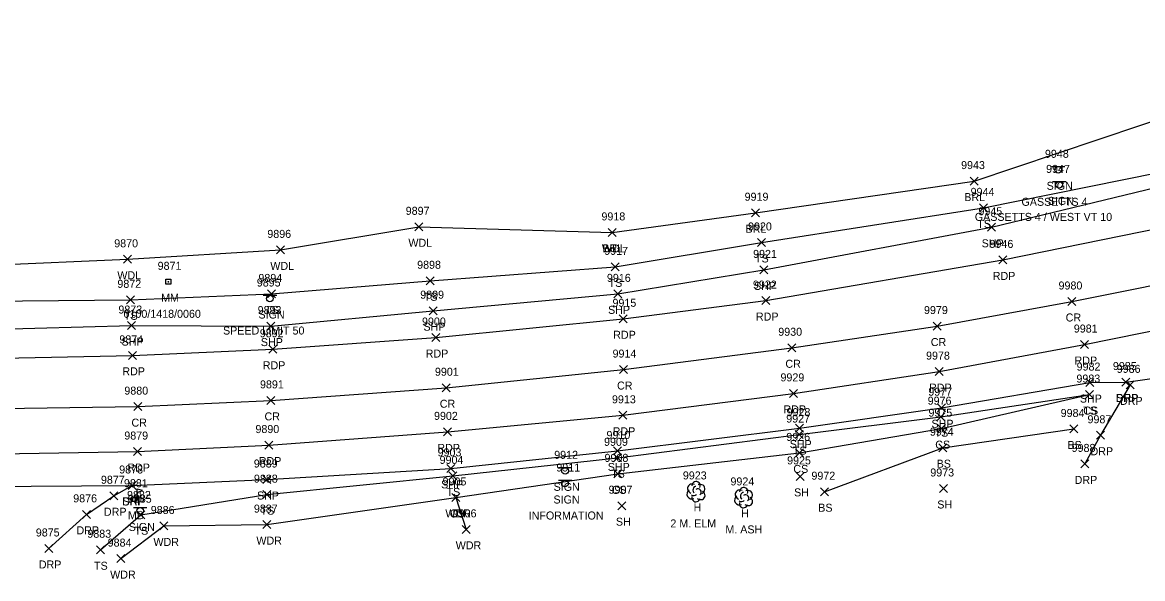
# Model space of a CAD drawing. Extents: x 1611797 to 1633212, y 298978 to 305475.
# Drawn here: x 1630938.3 to 1631218.3, y 304711.7 to 304850.8 of the extents above; entities that cross this region are included whole.
import ezdxf

# ---------------------------------------------------------------- set-up
doc = ezdxf.new("R2010")
doc.units = 0
for name, color, linetype in [('L_A', 7, 'Continuous'), ('L_C', 7, 'Continuous'), ('L_I', 7, 'Continuous'), ('L_TIC', 7, 'Continuous'), ('LABL', 7, 'Continuous'), ('LAWA', 7, 'Continuous'), ('LELB', 7, 'Continuous'), ('LMB', 7, 'Continuous'), ('LTD', 7, 'Continuous'), ('P_A', 7, 'Continuous'), ('P_I', 7, 'Continuous'), ('P_TIC', 7, 'Continuous'), ('PET', 7, 'Continuous'), ('PRC', 7, 'Continuous'), ('PSP', 7, 'Continuous'), ('R_A', 7, 'Continuous'), ('R_I', 7, 'Continuous'), ('R_TIC', 7, 'Continuous'), ('RDP', 7, 'Continuous'), ('S_A', 7, 'Continuous'), ('S_C', 7, 'Continuous'), ('S_I', 7, 'Continuous'), ('SRM', 7, 'Continuous'), ('SSGN', 7, 'Continuous')]:
    doc.layers.add(name, color=color, linetype=linetype)

msp = doc.modelspace()

# ---------------------------------------------------------------- linework, layer by layer
at = {"layer": 'L_TIC'}
for points in [[(1631175.18, 304810.11), (1631177.18, 304812.11)], [(1631177.18, 304810.11), (1631175.18, 304812.11)], [(1631120.51, 304802.2), (1631122.51, 304804.2)], [(1631122.51, 304802.2), (1631120.51, 304804.2)], [(1631177.56, 304803.41), (1631179.56, 304805.41)], [(1631179.56, 304803.41), (1631177.56, 304805.41)], [(1631036.35, 304798.68), (1631038.35, 304800.68)], [(1631038.35, 304798.68), (1631036.35, 304800.68)], [(1631084.71, 304797.28), (1631086.71, 304799.28)], [(1631086.71, 304797.28), (1631084.71, 304799.28)], [(1631084.71, 304797.28), (1631086.71, 304799.28)], [(1631086.71, 304797.28), (1631084.71, 304799.28)], [(1631122, 304794.77), (1631124, 304796.77)], [(1631124, 304794.77), (1631122, 304796.77)], [(1631001.82, 304792.91), (1631003.82, 304794.91)], [(1631003.82, 304792.91), (1631001.82, 304794.91)], [(1630963.58, 304790.56), (1630965.58, 304792.56)], [(1630965.58, 304790.56), (1630963.58, 304792.56)], [(1631085.41, 304788.67), (1631087.41, 304790.67)], [(1631087.41, 304788.67), (1631085.41, 304790.67)], [(1631039.21, 304785.19), (1631041.21, 304787.19)], [(1631041.21, 304785.19), (1631039.21, 304787.19)], [(1630964.28, 304780.43), (1630966.28, 304782.43)], [(1630966.28, 304780.43), (1630964.28, 304782.43)], [(1630999.53, 304781.9), (1631001.53, 304783.9)], [(1631001.53, 304781.9), (1630999.53, 304783.9)], [(1631204.01, 304756.74), (1631206.01, 304758.74)], [(1631206.01, 304756.74), (1631204.01, 304758.74)], [(1631204.01, 304756.74), (1631206.01, 304758.74)], [(1631206.01, 304756.74), (1631204.01, 304758.74)], [(1631166.89, 304751.21), (1631168.89, 304753.21)], [(1631168.89, 304751.21), (1631166.89, 304753.21)], [(1631131.47, 304746.74), (1631133.47, 304748.74)], [(1631133.47, 304746.74), (1631131.47, 304748.74)], [(1631167.02, 304748.22), (1631169.02, 304750.22)], [(1631169.02, 304748.22), (1631167.02, 304750.22)], [(1631200.07, 304748.14), (1631202.07, 304750.14)], [(1631202.07, 304748.14), (1631200.07, 304750.14)], [(1631167.38, 304743.46), (1631169.38, 304745.46)], [(1631169.38, 304743.46), (1631167.38, 304745.46)], [(1631086.02, 304740.93), (1631088.02, 304742.93)], [(1631088.02, 304740.93), (1631086.02, 304742.93)], [(1631131.55, 304742.16), (1631133.55, 304744.16)], [(1631133.55, 304742.16), (1631131.55, 304744.16)], [(1631044.89, 304736.41), (1631046.89, 304738.41)], [(1631046.89, 304736.41), (1631044.89, 304738.41)], [(1631086.13, 304736.92), (1631088.13, 304738.92)], [(1631088.13, 304736.92), (1631086.13, 304738.92)], [(1631131.69, 304736.29), (1631133.69, 304738.29)], [(1631133.69, 304736.29), (1631131.69, 304738.29)], [(1631137.77, 304732.46), (1631139.77, 304734.46)], [(1631139.77, 304732.46), (1631137.77, 304734.46)], [(1631167.48, 304733.27), (1631169.48, 304735.27)], [(1631169.48, 304733.27), (1631167.48, 304735.27)], [(1630998.41, 304731.73), (1631000.41, 304733.73)], [(1631000.41, 304731.73), (1630998.41, 304733.73)], [(1631045.65, 304731.02), (1631047.65, 304733.02)], [(1631047.65, 304731.02), (1631045.65, 304733.02)], [(1631045.65, 304731.02), (1631047.65, 304733.02)], [(1631047.65, 304731.02), (1631045.65, 304733.02)], [(1630966.9, 304726.71), (1630968.9, 304728.71)], [(1630968.9, 304726.71), (1630966.9, 304728.71)], [(1631087.14, 304728.97), (1631089.14, 304730.97)], [(1631089.14, 304728.97), (1631087.14, 304730.97)], [(1630972.67, 304723.9), (1630974.67, 304725.9)], [(1630974.67, 304723.9), (1630972.67, 304725.9)], [(1630998.4, 304724.24), (1631000.4, 304726.24)], [(1631000.4, 304724.24), (1630998.4, 304726.24)], [(1631048.23, 304723.05), (1631050.23, 304725.05)], [(1631050.23, 304723.05), (1631048.23, 304725.05)], [(1630956.77, 304717.95), (1630958.77, 304719.95)], [(1630958.77, 304717.95), (1630956.77, 304719.95)], [(1630961.84, 304715.74), (1630963.84, 304717.74)], [(1630963.84, 304715.74), (1630961.84, 304717.74)]]:
    msp.add_lwpolyline(points, dxfattribs=at)
at = {"layer": 'LABL'}
msp.add_lwpolyline([(1631085.71, 304798.28), (1631121.51, 304803.2), (1631176.18, 304811.11), (1631228.28, 304828.58), (1631257.02, 304837.12), (1631259.57, 304847.15)], dxfattribs=at)
at = {"layer": 'LAWA'}
for points in [[(1630748.35, 304803.37), (1630800.69, 304796.3), (1630848.64, 304796.42), (1630883.72, 304793.21), (1630930.06, 304790.08), (1630964.58, 304791.56), (1631002.82, 304793.91), (1631037.35, 304799.68), (1631085.71, 304798.28)], [(1630962.84, 304716.74), (1630973.67, 304724.9), (1630999.4, 304725.24), (1631046.65, 304732.02), (1631049.23, 304724.05)]]:
    msp.add_lwpolyline(points, dxfattribs=at)
at = {"layer": 'LELB'}
for points in [[(1630804.57, 304789.77), (1630806.63, 304787.74), (1630844.21, 304782.74), (1630885.17, 304781.01), (1630929.22, 304781.06), (1630965.28, 304781.43), (1631000.53, 304782.9), (1631040.21, 304786.19), (1631086.41, 304789.67), (1631123, 304795.77), (1631178.56, 304804.41), (1631230.92, 304814.98), (1631258, 304825), (1631270.55, 304837.88), (1631271.47, 304850.78)], [(1630957.77, 304718.95), (1630967.9, 304727.71), (1630999.41, 304732.73), (1631045.89, 304737.41), (1631087.02, 304741.93), (1631132.47, 304747.74), (1631167.89, 304752.21), (1631205.01, 304757.74)], [(1631046.65, 304732.02), (1631087.13, 304737.92), (1631132.55, 304743.16), (1631168.02, 304749.22), (1631205.01, 304757.74)], [(1631138.77, 304733.46), (1631168.38, 304744.46), (1631201.07, 304749.14)]]:
    msp.add_lwpolyline(points, dxfattribs=at)
at = {"layer": 'LMB'}
for p, q in [((1630967, 304734.19), (1630968.29, 304733.81)), ((1630967, 304731.6), (1630967, 304734.19)), ((1630966.35, 304731.59), (1630966.35, 304731.59)), ((1630967, 304733.29), (1630968.29, 304733.8))]:
    msp.add_line(p, q, dxfattribs=at)
msp.add_circle((1630966.35, 304731.59), 0.656, dxfattribs=at)
at = {"layer": 'LTD'}
for p, q in [((1631106.63, 304733.53), (1631106.63, 304733.53)), ((1631106.63, 304733.53), (1631106.63, 304733.53)), ((1631118.53, 304732.03), (1631118.53, 304732.03)), ((1631118.53, 304732.03), (1631118.53, 304732.03))]:
    msp.add_line(p, q, dxfattribs=at)
for centre in [(1631106.67, 304734.96), (1631118.58, 304733.46)]:
    msp.add_arc(centre, 1.05, 335.5272, 180.9563, dxfattribs=at)
for centre, major_axis, ratio, start_param, end_param in [((1631105.54, 304732.82), (0.58, -1.04), 0.959034, 3.141593, 6.283185), ((1631105.84, 304734.19), (1.21, -0.51), 0.895232, 1.570796, 4.712389), ((1631106.42, 304733.99), (-0.208, -0.792), 0.645439, 3.141593, 6.283185), ((1631107.13, 304733.36), (-0.5, 0.667), 0.989748, 3.141593, 6.283185), ((1631107.67, 304734.11), (-1.14, -0.48), 0.949671, 1.570796, 4.712389), ((1631117.74, 304732.69), (1.21, -0.51), 0.895232, 1.570796, 4.712389), ((1631119.57, 304732.61), (-1.14, -0.48), 0.949671, 1.570796, 4.712389), ((1631106.63, 304732.03), (0.26, 1.06), 0.942809, 1.570796, 4.712389), ((1631106.17, 304732.78), (-0.625, -0.083), 0.423636, 0, 3.141593), ((1631107.63, 304732.69), (-1.09, 0.79), 0.841452, 1.570796, 4.712389), ((1631117.45, 304731.32), (0.58, -1.04), 0.959034, 3.141593, 6.283185), ((1631118.07, 304731.28), (-0.625, -0.083), 0.423636, 0, 3.141593), ((1631118.32, 304732.48), (-0.208, -0.792), 0.645439, 3.141593, 6.283185), ((1631119.03, 304731.86), (-0.5, 0.667), 0.989748, 3.141593, 6.283185), ((1631119.53, 304731.19), (-1.09, 0.79), 0.841452, 1.570796, 4.712389), ((1631118.53, 304730.53), (0.26, 1.06), 0.942809, 1.570796, 4.712389)]:
    msp.add_ellipse(centre, major_axis=major_axis, ratio=ratio, start_param=start_param, end_param=end_param, dxfattribs=at)
at = {"layer": 'P_TIC'}
for points in [[(1631179.52, 304798.56), (1631181.52, 304800.56)], [(1631181.52, 304798.56), (1631179.52, 304800.56)], [(1631122.62, 304787.91), (1631124.62, 304789.91)], [(1631124.62, 304787.91), (1631122.62, 304789.91)], [(1631182.34, 304790.4), (1631184.34, 304792.4)], [(1631184.34, 304790.4), (1631182.34, 304792.4)], [(1631086.14, 304781.92), (1631088.14, 304783.92)], [(1631088.14, 304781.92), (1631086.14, 304783.92)], [(1631123.14, 304780.24), (1631125.14, 304782.24)], [(1631125.14, 304780.24), (1631123.14, 304782.24)], [(1631199.62, 304780.01), (1631201.62, 304782.01)], [(1631201.62, 304780.01), (1631199.62, 304782.01)], [(1631039.99, 304777.71), (1631041.99, 304779.71)], [(1631041.99, 304777.71), (1631039.99, 304779.71)], [(1630964.53, 304773.99), (1630966.53, 304775.99)], [(1630966.53, 304773.99), (1630964.53, 304775.99)], [(1630999.35, 304773.86), (1631001.35, 304775.86)], [(1631001.35, 304773.86), (1630999.35, 304775.86)], [(1631087.47, 304775.69), (1631089.47, 304777.69)], [(1631089.47, 304775.69), (1631087.47, 304777.69)], [(1631165.91, 304773.87), (1631167.91, 304775.87)], [(1631167.91, 304773.87), (1631165.91, 304775.87)], [(1631040.59, 304771), (1631042.59, 304773)], [(1631042.59, 304771), (1631040.59, 304773)], [(1631129.57, 304768.44), (1631131.57, 304770.44)], [(1631131.57, 304768.44), (1631129.57, 304770.44)], [(1631202.79, 304769.25), (1631204.79, 304771.25)], [(1631204.79, 304769.25), (1631202.79, 304771.25)], [(1630964.77, 304766.55), (1630966.77, 304768.55)], [(1630966.77, 304766.55), (1630964.77, 304768.55)], [(1630999.87, 304768.06), (1631001.87, 304770.06)], [(1631001.87, 304768.06), (1630999.87, 304770.06)], [(1631087.49, 304762.99), (1631089.49, 304764.99)], [(1631089.49, 304762.99), (1631087.49, 304764.99)], [(1631166.42, 304762.48), (1631168.42, 304764.48)], [(1631168.42, 304762.48), (1631166.42, 304764.48)], [(1631213.13, 304759.88), (1631215.13, 304761.88)], [(1631215.13, 304759.88), (1631213.13, 304761.88)], [(1631043.18, 304758.45), (1631045.18, 304760.45)], [(1631045.18, 304758.45), (1631043.18, 304760.45)], [(1631130.04, 304757.04), (1631132.04, 304759.04)], [(1631132.04, 304757.04), (1631130.04, 304759.04)], [(1631204.06, 304759.74), (1631206.06, 304761.74)], [(1631206.06, 304759.74), (1631204.06, 304761.74)], [(1630999.37, 304755.29), (1631001.37, 304757.29)], [(1631001.37, 304755.29), (1630999.37, 304757.29)], [(1630966.11, 304753.73), (1630968.11, 304755.73)], [(1630968.11, 304753.73), (1630966.11, 304755.73)], [(1631087.34, 304751.56), (1631089.34, 304753.56)], [(1631089.34, 304751.56), (1631087.34, 304753.56)], [(1631166.99, 304753.45), (1631168.99, 304755.45)], [(1631168.99, 304753.45), (1631166.99, 304755.45)], [(1631043.5, 304747.42), (1631045.5, 304749.42)], [(1631045.5, 304747.42), (1631043.5, 304749.42)], [(1631131.55, 304748.35), (1631133.55, 304750.35)], [(1631133.55, 304748.35), (1631131.55, 304750.35)], [(1630998.87, 304744.12), (1631000.87, 304746.12)], [(1631000.87, 304744.12), (1630998.87, 304746.12)], [(1630966.02, 304742.5), (1630968.02, 304744.5)], [(1630968.02, 304742.5), (1630966.02, 304744.5)], [(1631086.06, 304742.65), (1631088.06, 304744.65)], [(1631088.06, 304742.65), (1631086.06, 304744.65)], [(1631044.4, 304738.3), (1631046.4, 304740.3)], [(1631046.4, 304738.3), (1631044.4, 304740.3)], [(1630998.38, 304735.51), (1631000.38, 304737.51)], [(1631000.38, 304735.51), (1630998.38, 304737.51)], [(1630964.73, 304734.02), (1630966.73, 304736.02)], [(1630966.73, 304734.02), (1630964.73, 304736.02)]]:
    msp.add_lwpolyline(points, dxfattribs=at)
at = {"layer": 'PET'}
for points in [[(1630688.69, 304791.43), (1630715.44, 304786.4), (1630746.09, 304781.16), (1630797.29, 304774.39), (1630806.54, 304773.65), (1630842.1, 304770.17), (1630885.76, 304767.97), (1630929.2, 304766.76), (1630965.77, 304767.55), (1631000.87, 304769.06), (1631041.59, 304772), (1631088.47, 304776.69), (1631124.14, 304781.24), (1631183.34, 304791.4), (1631232.9, 304801.54)], [(1630693.91, 304765.62), (1630739.67, 304757.9), (1630770.96, 304753.46), (1630805.94, 304749.51), (1630843.17, 304746.24), (1630877.12, 304744.24), (1630927.64, 304742.86), (1630967.02, 304743.5), (1630999.87, 304745.12), (1631044.5, 304748.42), (1631088.34, 304752.56), (1631131.04, 304758.04), (1631167.42, 304763.48), (1631203.79, 304770.25), (1631240.39, 304777.7)]]:
    msp.add_lwpolyline(points, dxfattribs=at)
at = {"layer": 'PRC'}
msp.add_lwpolyline([(1630693.87, 304776.97), (1630742.65, 304769.09), (1630772.69, 304765.24), (1630807.83, 304760.68), (1630843.87, 304757.45), (1630878.15, 304755.3), (1630927.37, 304754.14), (1630967.11, 304754.73), (1631000.37, 304756.29), (1631044.18, 304759.45), (1631088.49, 304763.99), (1631130.57, 304769.44), (1631166.91, 304774.87), (1631200.62, 304781.01), (1631237.62, 304788.44)], dxfattribs=at)
at = {"layer": 'PSP'}
for points in [[(1630690.09, 304801.25), (1630708.18, 304797.83), (1630717.35, 304795.64), (1630748.05, 304790.39), (1630798.55, 304783.07), (1630806.04, 304781.86), (1630843.5, 304778.26), (1630885.68, 304774.83), (1630929.18, 304773.97), (1630965.53, 304774.99), (1631000.35, 304774.86), (1631040.99, 304778.71), (1631087.14, 304782.92), (1631123.62, 304788.91), (1631180.52, 304799.56), (1631231.81, 304812.03)], [(1630692.85, 304756.13), (1630735.95, 304747.97), (1630766, 304744.95), (1630805.4, 304739.8), (1630843.63, 304736.71), (1630876.47, 304735.32), (1630927.76, 304734.73), (1630965.73, 304735.02), (1630999.38, 304736.51), (1631045.4, 304739.3), (1631087.06, 304743.65), (1631132.55, 304749.35), (1631167.99, 304754.45), (1631205.06, 304760.74), (1631214.13, 304760.88), (1631250.98, 304766.05)]]:
    msp.add_lwpolyline(points, dxfattribs=at)
at = {"layer": 'R_TIC'}
for points in [[(1631213.13, 304759.88), (1631215.13, 304761.88)], [(1631215.13, 304759.88), (1631213.13, 304761.88)], [(1631214.15, 304759.17), (1631216.15, 304761.17)], [(1631216.15, 304759.17), (1631214.15, 304761.17)], [(1631206.78, 304746.57), (1631208.78, 304748.57)], [(1631208.78, 304746.57), (1631206.78, 304748.57)], [(1631202.81, 304739.41), (1631204.81, 304741.41)], [(1631204.81, 304739.41), (1631202.81, 304741.41)], [(1630964.73, 304734.02), (1630966.73, 304736.02)], [(1630966.73, 304734.02), (1630964.73, 304736.02)], [(1630960.17, 304731.45), (1630962.17, 304733.45)], [(1630962.17, 304731.45), (1630960.17, 304733.45)], [(1630953.3, 304726.8), (1630955.3, 304728.8)], [(1630955.3, 304726.8), (1630953.3, 304728.8)], [(1630943.89, 304718.27), (1630945.89, 304720.27)], [(1630945.89, 304718.27), (1630943.89, 304720.27)]]:
    msp.add_lwpolyline(points, dxfattribs=at)
at = {"layer": 'RDP'}
for points in [[(1631214.13, 304760.88), (1631215.15, 304760.17), (1631207.78, 304747.57), (1631203.81, 304740.41)], [(1630944.89, 304719.27), (1630954.3, 304727.8), (1630961.17, 304732.45), (1630965.73, 304735.02)]]:
    msp.add_lwpolyline(points, dxfattribs=at)
at = {"layer": 'SRM'}
msp.add_lwpolyline([(1630974.15, 304786.55), (1630975.4, 304786.55), (1630975.4, 304785.3), (1630974.15, 304785.3)], close=True, dxfattribs=at)
msp.add_circle((1630974.77, 304785.93), 0.0833, dxfattribs=at)
at = {"layer": 'SSGN'}
for p, q in [((1631195.51, 304814.79), (1631198.84, 304814.79)), ((1631197.16, 304813.95), (1631197.16, 304813.95)), ((1631195.8, 304811.01), (1631199.14, 304811.01)), ((1631197.45, 304810.18), (1631197.45, 304810.18)), ((1630998.5, 304782.6), (1631001.84, 304782.6)), ((1631000.15, 304781.77), (1631000.15, 304781.77)), ((1631072.28, 304739.54), (1631075.61, 304739.54)), ((1631073.92, 304738.7), (1631073.92, 304738.7)), ((1631072.25, 304736.37), (1631075.58, 304736.37)), ((1631073.9, 304735.53), (1631073.9, 304735.53)), ((1630966.06, 304729.5), (1630969.4, 304729.5)), ((1630967.71, 304728.67), (1630967.71, 304728.67))]:
    msp.add_line(p, q, dxfattribs=at)
for centre in [(1631197.16, 304813.95), (1631197.45, 304810.18), (1631000.15, 304781.77), (1631073.92, 304738.7), (1631073.9, 304735.53), (1630967.71, 304728.67)]:
    msp.add_circle(centre, 0.833, dxfattribs=at)

# ---------------------------------------------------------------- texts
at = {"layer": 'L_A'}
for s, p in [('BRL', (1631173.72, 304806.11)), ('TS', (1631176.97, 304799.41)), ('BRL', (1631119.05, 304798.2)), ('WDL', (1631034.76, 304794.68)), ('WDL', (1631083.13, 304793.28)), ('BRL', (1631083.25, 304793.28)), ('TS', (1631121.41, 304790.77)), ('WDL', (1631000.24, 304788.91)), ('WDL', (1630962, 304786.56)), ('TS', (1631084.82, 304784.67)), ('TS', (1631038.62, 304781.19)), ('TS', (1630998.93, 304777.9)), ('TS', (1630963.68, 304776.43)), ('TS', (1631203.42, 304752.74)), ('CS', (1631203.45, 304752.74)), ('TS', (1631166.3, 304747.21)), ('CS', (1631166.46, 304744.22)), ('BS', (1631199.51, 304744.14)), ('TS', (1631130.88, 304742.74)), ('CS', (1631130.99, 304738.16)), ('BS', (1631166.82, 304739.46)), ('TS', (1631085.43, 304736.93)), ('TS', (1631044.3, 304732.41)), ('CS', (1631085.57, 304732.92)), ('SH', (1631131.18, 304732.29)), ('SH', (1631166.96, 304729.27)), ('MB', (1630964.66, 304726.59)), ('TS', (1630997.82, 304727.73)), ('WDR', (1631044.01, 304727.02)), ('CS', (1631045.09, 304727.02)), ('H', (1631106.06, 304728.53)), ('H', (1631117.97, 304727.03)), ('BS', (1631137.21, 304728.46)), ('SH', (1631086.63, 304724.97)), ('TS', (1630966.31, 304722.71)), ('WDR', (1630971.03, 304719.9)), ('WDR', (1630996.76, 304720.24)), ('WDR', (1631046.59, 304719.05)), ('TS', (1630956.18, 304713.95)), ('WDR', (1630960.21, 304711.74))]:
    msp.add_text(s, height=2, dxfattribs=at).set_placement(p)
at = {"layer": 'L_C'}
for s, p in [('2 M. ELM', (1631100.25, 304724.53)), ('M. ASH', (1631114, 304723.03))]:
    msp.add_text(s, height=2, dxfattribs=at).set_placement(p)
at = {"layer": 'L_I'}
for s, p in [('9943', (1631172.92, 304814.11)), ('9944', (1631175.3, 304807.41)), ('9919', (1631118.81, 304806.2)), ('9897', (1631034.09, 304802.68)), ('9918', (1631083.02, 304801.28)), ('9918', (1631083.02, 304801.28)), ('9896', (1630999.5, 304796.91)), ('9920', (1631119.66, 304798.77)), ('9870', (1630961.23, 304794.56)), ('9917', (1631083.72, 304792.67)), ('9898', (1631036.95, 304789.19)), ('9894', (1630997.27, 304785.9)), ('9872', (1630962.02, 304784.43)), ('9983', (1631201.75, 304760.74)), ('9983', (1631201.75, 304760.74)), ('9976', (1631164.57, 304755.21)), ('9975', (1631164.76, 304752.22)), ('9984', (1631197.81, 304752.14)), ('9927', (1631129.21, 304750.74)), ('9926', (1631129.23, 304746.16)), ('9974', (1631165.12, 304747.46)), ('9909', (1631083.67, 304744.93)), ('9904', (1631042.56, 304740.41)), ('9908', (1631083.79, 304740.92)), ('9925', (1631129.43, 304740.29)), ('9881', (1630963.66, 304734.59)), ('9888', (1630996.15, 304735.73)), ('9905', (1631043.31, 304735.02)), ('9905', (1631043.31, 304735.02)), ('9923', (1631103.37, 304736.53)), ('9924', (1631115.27, 304735.03)), ('9972', (1631135.51, 304736.46)), ('9973', (1631165.22, 304737.27)), ('9907', (1631084.81, 304732.97)), ('9885', (1630964.64, 304730.71)), ('9886', (1630970.36, 304727.9)), ('9887', (1630996.14, 304728.24)), ('9906', (1631045.84, 304727.05)), ('9883', (1630954.51, 304721.95)), ('9884', (1630959.59, 304719.74))]:
    msp.add_text(s, height=2, dxfattribs=at).set_placement(p)
at = {"layer": 'P_A'}
for s, p in [('SHP', (1631178.06, 304794.56)), ('RDP', (1631180.83, 304786.4)), ('SHP', (1631121.15, 304783.91)), ('SHP', (1631084.68, 304777.92)), ('RDP', (1631121.63, 304776.24)), ('CR', (1631199.06, 304776.01)), ('SHP', (1631038.53, 304773.71)), ('RDP', (1631085.96, 304771.69)), ('SHP', (1630963.06, 304769.99)), ('SHP', (1630997.88, 304769.86)), ('CR', (1631165.35, 304769.87)), ('RDP', (1631039.08, 304767)), ('RDP', (1630998.36, 304764.06)), ('CR', (1631129, 304764.44)), ('RDP', (1631201.28, 304765.25)), ('RDP', (1630963.26, 304762.55)), ('CR', (1631086.92, 304758.99)), ('RDP', (1631164.91, 304758.48)), ('CR', (1631042.61, 304754.45)), ('SHP', (1631202.6, 304755.74)), ('SHP', (1631211.67, 304755.88)), ('RDP', (1631128.52, 304753.04)), ('CR', (1630965.54, 304749.73)), ('CR', (1630998.8, 304751.29)), ('SHP', (1631165.52, 304749.45)), ('RDP', (1631085.83, 304747.56)), ('RDP', (1631041.99, 304743.42)), ('SHP', (1631130.08, 304744.35)), ('RDP', (1630964.51, 304738.5)), ('RDP', (1630997.36, 304740.12)), ('SHP', (1631084.6, 304738.65)), ('SHP', (1631042.94, 304734.3)), ('SHP', (1630963.27, 304730.02)), ('SHP', (1630996.92, 304731.51))]:
    msp.add_text(s, height=2, dxfattribs=at).set_placement(p)
at = {"layer": 'P_I'}
for s, p in [('9945', (1631177.26, 304802.56)), ('9946', (1631180.03, 304794.4)), ('9921', (1631120.93, 304791.91)), ('9916', (1631084.39, 304785.92)), ('9922', (1631120.88, 304784.24)), ('9980', (1631197.28, 304784.01)), ('9899', (1631037.72, 304781.71)), ('9915', (1631085.78, 304779.69)), ('9873', (1630962.27, 304777.99)), ('9893', (1630997.09, 304777.86)), ('9979', (1631163.65, 304777.87)), ('9900', (1631038.16, 304775)), ('9892', (1630997.61, 304772.06)), ('9930', (1631127.22, 304772.44)), ('9981', (1631201.1, 304773.25)), ('9874', (1630962.51, 304770.55)), ('9914', (1631085.8, 304766.99)), ('9978', (1631164.16, 304766.48)), ('9982', (1631201.8, 304763.74)), ('9985', (1631210.87, 304763.88)), ('9901', (1631041.4, 304762.45)), ('9929', (1631127.77, 304761.04)), ('9880', (1630963.76, 304757.73)), ('9891', (1630997.67, 304759.29)), ('9977', (1631164.73, 304757.45)), ('9913', (1631085.65, 304755.56)), ('9902', (1631041.17, 304751.42)), ('9928', (1631129.29, 304752.35)), ('9879', (1630963.75, 304746.5)), ('9890', (1630996.53, 304748.12)), ('9910', (1631084.28, 304746.65)), ('9903', (1631042.06, 304742.3)), ('9878', (1630962.47, 304738.02)), ('9889', (1630996.12, 304739.51))]:
    msp.add_text(s, height=2, dxfattribs=at).set_placement(p)
at = {"layer": 'R_A'}
for p in [(1631211.62, 304755.88), (1631212.64, 304755.17), (1631205.27, 304742.57), (1631201.3, 304735.41), (1630963.22, 304730.02), (1630958.66, 304727.45), (1630951.79, 304722.8), (1630942.38, 304714.27)]:
    msp.add_text('DRP', height=2, dxfattribs=at).set_placement(p)
at = {"layer": 'R_I'}
for s, p in [('9985', (1631210.87, 304763.88)), ('9986', (1631211.83, 304763.17)), ('9987', (1631204.52, 304750.57)), ('9988', (1631200.55, 304743.41)), ('9878', (1630962.47, 304738.02)), ('9877', (1630957.91, 304735.45)), ('9876', (1630950.98, 304730.8)), ('9875', (1630941.63, 304722.27))]:
    msp.add_text(s, height=2, dxfattribs=at).set_placement(p)
at = {"layer": 'S_A'}
for s, p in [('SIGN', (1631194.3, 304808.93)), ('SIGN', (1631194.59, 304805.16)), ('MM', (1630972.96, 304780.93)), ('SIGN', (1630997.29, 304776.75)), ('SIGN', (1631071.06, 304733.68)), ('SIGN', (1631071.03, 304730.51)), ('SIGN', (1630964.85, 304723.65))]:
    msp.add_text(s, height=2, dxfattribs=at).set_placement(p)
at = {"layer": 'S_C'}
for s, p in [('GASSETTS 4', (1631188.02, 304804.93)), ('GASSETTS 4 / WEST VT 10', (1631176.35, 304801.16)), ('0100/1418/0060', (1630963.55, 304776.93)), ('SPEED LIMIT 50', (1630988.42, 304772.75)), ('INFORMATION', (1631064.83, 304726.51))]:
    msp.add_text(s, height=2, dxfattribs=at).set_placement(p)
at = {"layer": 'S_I'}
for s, p in [('9948', (1631193.88, 304816.93)), ('9947', (1631194.17, 304813.16)), ('9871', (1630972.08, 304788.93)), ('9895', (1630996.87, 304784.75)), ('9912', (1631071.21, 304741.68)), ('9911', (1631071.75, 304738.51)), ('9882', (1630964.43, 304731.65))]:
    msp.add_text(s, height=2, dxfattribs=at).set_placement(p)

doc.saveas('drawing.dxf')
